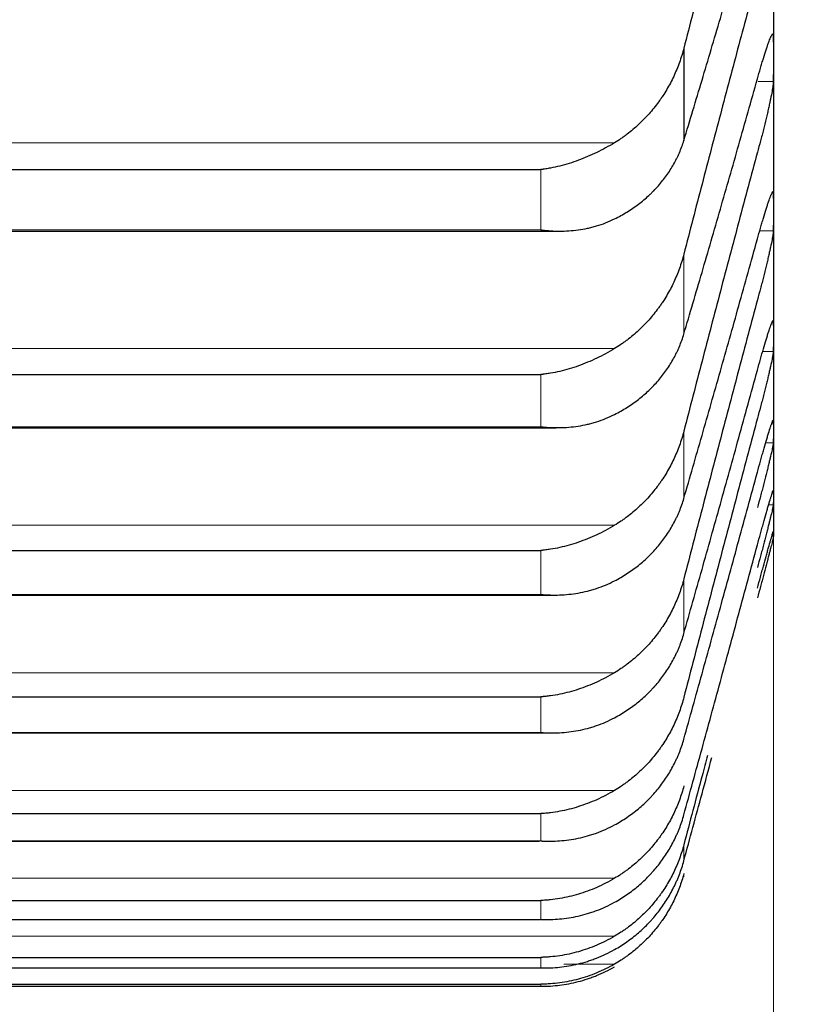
# Model space of a CAD drawing. Header units: inches. Extents: x 0 to 20790, y -12 to 14700.
# Tile 313 of 358: x 13671 to 13698, y 9163 to 9196. Entities that reach past the tile are written whole.
import ezdxf

# ---------------------------------------------------------------- set-up
doc = ezdxf.new("R2010")
doc.units = ezdxf.units.IN
doc.layers.add('1', color=7, linetype='Continuous', true_color=0xffffff)
doc.layers.add('254', color=7, linetype='Continuous', true_color=0xffffff)
doc.styles.add('latin_extended', font='simplex.shx')
doc.dimstyles.get("Standard").update_dxf_attribs({"dimtxt": 0.18, "dimasz": 0.18, "dimexe": 0.18, "dimexo": 0.0625, "dimgap": 0.09, "dimtad": 0, "dimtih": 1, "dimtoh": 1, "dimdec": 4, "dimzin": 0, "dimdsep": 46, "dimtxsty": 'Standard', "dimcen": 0.09, "dimadec": 0, "dimazin": 0, "dimtfac": 1, "dimtdec": 4, "dimtofl": 0, "dimtmove": 0, "dimatfit": 3, "dimfxl": 1, "dimtolj": 1, "dimtzin": 0, "dimarcsym": 0})

# ---------------------------------------------------------------- blocks, each defined once
blk = doc.blocks.new('_U5')
at = {"layer": '254', "color": 3, "linetype": 'Continuous', "lineweight": 13, "transparency": 16777216}
for p, q in [((13696.744, 9764.754), (13696.744, 7981.754)), ((13946.744, 9514.754), (13946.744, 7981.754)), ((13696.744, 8016.754), (12708.282, 8016.754)), ((13574.244, 8016.754), (13451.744, 8016.754)), ((13946.744, 8016.754), (13696.744, 8016.754)), ((14069.244, 8016.754), (14191.744, 8016.754))]:
    blk.add_line(p, q, dxfattribs=at)
at = {"layer": '254', "color": 3, "transparency": 16777216}
for points in [[(13574.244, 7996.337), (13574.244, 8037.17), (13696.744, 8016.754)], [(14069.244, 8037.17), (14069.244, 7996.337), (13946.744, 8016.754)]]:
    blk.add_solid(points, dxfattribs=at)
at = {"layer": 'Defpoints', "color": 0, "transparency": 16777216}
for p in [(13696.744, 9799.754), (13946.744, 9549.754), (13696.744, 8016.754)]:
    blk.add_point(p, dxfattribs=at)
at = {"layer": '254', "color": 2, "lineweight": 13, "transparency": 16777216, "insert": (12769.532, 8200.504), "char_height": 122.5, "attachment_point": 1, "style": 'latin_extended'}
blk.add_mtext('\\A1;250', dxfattribs=at)
blk = doc.blocks.new('_U6')
at = {"layer": '254', "color": 3, "linetype": 'Continuous', "lineweight": 13, "transparency": 16777216}
for p, q in [((13536.744, 9764.754), (13536.744, 8261.754)), ((13696.744, 9764.754), (13696.744, 8261.754)), ((13536.744, 8296.754), (12469.244, 8296.754)), ((13414.244, 8296.754), (13291.744, 8296.754)), ((13536.744, 8296.754), (13696.744, 8296.754)), ((13819.244, 8296.754), (13941.744, 8296.754))]:
    blk.add_line(p, q, dxfattribs=at)
at = {"layer": '254', "color": 3, "transparency": 16777216}
for points in [[(13414.244, 8276.337), (13414.244, 8317.17), (13536.744, 8296.754)], [(13819.244, 8317.17), (13819.244, 8276.337), (13696.744, 8296.754)]]:
    blk.add_solid(points, dxfattribs=at)
at = {"layer": 'Defpoints', "color": 0, "transparency": 16777216}
for p in [(13536.744, 9799.754), (13696.744, 9799.754), (13696.744, 8296.754)]:
    blk.add_point(p, dxfattribs=at)
at = {"layer": '254', "color": 2, "lineweight": 13, "transparency": 16777216, "insert": (12530.494, 8684.67), "char_height": 122.5, "attachment_point": 1, "style": 'latin_extended'}
blk.add_mtext('\\A1;\\C2;Flywheel\\P\\C2;90-240', dxfattribs=at)

msp = doc.modelspace()

# ---------------------------------------------------------------- linework, layer by layer
at = {"layer": '1', "color": 2, "linetype": 'Continuous', "lineweight": 25}
for p, q in [((13696.744, 9201.275), (13696.744, 9195.123)), ((13693.717, 9195.472), (13693.717, 9192.35)), ((13696.744, 9195.123), (13696.744, 9189.94)), ((13652.6, 9191.366), (13688.888, 9191.366)), ((13696.744, 9189.94), (13696.744, 9185.734)), ((13651.978, 9189.287), (13689.487, 9189.287)), ((13696.744, 9185.734), (13696.744, 9182.511)), ((13652.6, 9184.437), (13688.888, 9184.437)), ((13652.067, 9182.643), (13689.4, 9182.643)), ((13696.744, 9182.511), (13696.744, 9180.276)), ((13696.744, 9180.276), (13696.744, 9179.033)), ((13696.744, 9178.754), (13696.744, 9179.033)), ((13652.6, 9178.493), (13688.888, 9178.493)), ((13652.155, 9176.986), (13689.314, 9176.986)), ((13652.6, 9173.544), (13688.888, 9173.544)), ((13652.243, 9172.324), (13689.229, 9172.324)), ((13652.6, 9169.598), (13688.888, 9169.598)), ((13652.331, 9168.666), (13688.84, 9168.666)), ((13652.6, 9166.661), (13688.888, 9166.661)), ((13652.63, 9166.016), (13688.858, 9166.016)), ((13652.6, 9164.737), (13688.888, 9164.737)), ((13652.612, 9164.38), (13688.876, 9164.38)), ((13652.6, 9163.831), (13688.888, 9163.831)), ((13652.6, 9163.76), (13688.888, 9163.76))]:
    msp.add_line(p, q, dxfattribs=at)
at = {"layer": '1', "color": 110, "linetype": 'Continuous', "lineweight": 13}
for p, q in [((13696.23, 9194.339), (13696.741, 9194.339)), ((13650.112, 9192.275), (13691.375, 9192.275)), ((13688.888, 9191.366), (13688.888, 9189.328)), ((13652.6, 9189.328), (13688.888, 9189.328)), ((13696.282, 9189.291), (13696.741, 9189.291)), ((13693.717, 9188.509), (13693.717, 9185.808)), ((13650.112, 9185.317), (13691.375, 9185.317)), ((13696.383, 9185.22), (13696.741, 9185.22)), ((13688.888, 9184.437), (13688.888, 9182.673)), ((13652.6, 9182.673), (13688.888, 9182.673)), ((13693.717, 9182.525), (13693.717, 9180.25)), ((13696.485, 9182.133), (13696.741, 9182.133)), ((13696.584, 9180.035), (13696.741, 9180.035)), ((13650.112, 9179.342), (13691.375, 9179.342)), ((13688.888, 9178.493), (13688.888, 9177.007)), ((13693.717, 9177.53), (13693.717, 9175.683)), ((13652.6, 9177.007), (13688.888, 9177.007)), ((13650.112, 9174.361), (13691.375, 9174.361)), ((13688.888, 9173.544), (13688.888, 9172.338)), ((13652.6, 9172.338), (13688.888, 9172.338)), ((13650.112, 9170.382), (13691.375, 9170.382)), ((13688.888, 9169.598), (13688.888, 9168.674)), ((13652.6, 9168.674), (13688.888, 9168.674)), ((13693.717, 9168.547), (13693.717, 9168.001)), ((13650.112, 9167.411), (13691.375, 9167.411)), ((13693.717, 9167.569), (13693.717, 9167.46)), ((13688.888, 9166.661), (13688.888, 9166.02)), ((13652.6, 9166.02), (13688.888, 9166.02)), ((13650.112, 9165.452), (13691.375, 9165.452)), ((13688.888, 9164.737), (13688.888, 9164.381)), ((13652.6, 9164.381), (13688.888, 9164.381)), ((13689.656, 9164.509), (13691.375, 9164.509)), ((13688.888, 9163.831), (13688.888, 9163.76))]:
    msp.add_line(p, q, dxfattribs=at)
at = {"layer": '1', "color": 2, "linetype": 'Continuous', "lineweight": 25}
for points in [[(13696.206, 9204.837), (13695.995, 9204.067), (13695.575, 9202.522), (13694.95, 9200.189), (13694.331, 9197.84), (13693.921, 9196.263), (13693.717, 9195.472)], [(13693.717, 9192.35), (13693.921, 9193.021), (13694.331, 9194.38), (13694.95, 9196.47), (13695.575, 9198.612), (13695.995, 9200.075), (13696.206, 9200.815)], [(13696.206, 9197.913), (13695.995, 9197.137), (13695.575, 9195.581), (13694.95, 9193.235), (13694.331, 9190.879), (13693.921, 9189.3), (13693.717, 9188.509)], [(13696.741, 9195.907), (13696.743, 9195.646), (13696.744, 9195.385), (13696.744, 9195.123)], [(13696.744, 9195.123), (13696.744, 9194.862), (13696.743, 9194.601), (13696.741, 9194.339)], [(13693.717, 9185.808), (13693.921, 9186.495), (13694.331, 9187.885), (13694.95, 9190.018), (13695.575, 9192.198), (13695.995, 9193.683), (13696.206, 9194.433)], [(13696.206, 9191.953), (13695.995, 9191.172), (13695.575, 9189.607), (13694.95, 9187.253), (13694.331, 9184.893), (13693.921, 9183.315), (13693.717, 9182.525)], [(13696.741, 9190.59), (13696.743, 9190.373), (13696.744, 9190.157), (13696.744, 9189.94)], [(13696.744, 9189.94), (13696.744, 9189.724), (13696.743, 9189.507), (13696.741, 9189.291)], [(13693.717, 9180.25), (13693.921, 9180.952), (13694.331, 9182.371), (13694.95, 9184.542), (13695.575, 9186.756), (13695.995, 9188.261), (13696.206, 9189.021)], [(13696.206, 9186.966), (13695.995, 9186.181), (13695.575, 9184.61), (13694.95, 9182.252), (13694.331, 9179.892), (13693.921, 9178.317), (13693.717, 9177.53)], [(13696.741, 9186.248), (13696.743, 9186.076), (13696.744, 9185.905), (13696.744, 9185.734)], [(13696.744, 9185.734), (13696.744, 9185.563), (13696.743, 9185.391), (13696.741, 9185.22)], [(13693.717, 9175.683), (13693.921, 9176.399), (13694.331, 9177.845), (13694.95, 9180.052), (13695.575, 9182.297), (13695.995, 9183.819), (13696.206, 9184.586)], [(13696.206, 9182.961), (13695.995, 9182.173), (13695.575, 9180.598), (13694.95, 9178.239), (13694.331, 9175.883), (13693.921, 9174.315), (13693.717, 9173.531)], [(13696.741, 9182.888), (13696.743, 9182.762), (13696.744, 9182.636), (13696.744, 9182.511)], [(13696.744, 9182.511), (13696.744, 9182.385), (13696.743, 9182.259), (13696.741, 9182.133)], [(13693.717, 9172.116), (13693.921, 9172.845), (13694.331, 9174.315), (13694.95, 9176.553), (13695.575, 9178.826), (13695.995, 9180.363), (13696.206, 9181.137)], [(13696.741, 9180.516), (13696.743, 9180.436), (13696.744, 9180.356), (13696.744, 9180.276)], [(13696.744, 9180.276), (13696.744, 9180.196), (13696.743, 9180.116), (13696.741, 9180.035)], [(13696.741, 9179.136), (13696.743, 9179.102), (13696.744, 9179.068), (13696.744, 9179.033)], [(13696.744, 9179.033), (13696.744, 9178.999), (13696.743, 9178.965), (13696.741, 9178.93)], [(13693.717, 9169.554), (13693.921, 9170.295), (13694.331, 9171.786), (13694.95, 9174.053), (13695.575, 9176.349), (13695.995, 9177.899), (13696.206, 9178.679)]]:
    msp.add_open_spline(points, degree=3, dxfattribs=at)
for points, knots in [([(13696.206, 9194.433), (13696.241, 9194.558), (13696.275, 9194.679), (13696.325, 9194.853), (13696.342, 9194.909), (13696.366, 9194.993), (13696.375, 9195.02), (13696.391, 9195.074), (13696.399, 9195.101), (13696.439, 9195.232), (13696.47, 9195.329), (13696.513, 9195.461), (13696.527, 9195.503), (13696.547, 9195.563), (13696.554, 9195.582), (13696.567, 9195.619), (13696.574, 9195.637), (13696.605, 9195.724), (13696.627, 9195.782), (13696.652, 9195.84), (13696.657, 9195.851), (13696.666, 9195.871), (13696.671, 9195.881), (13696.683, 9195.907), (13696.691, 9195.921), (13696.712, 9195.954), (13696.723, 9195.963), (13696.732, 9195.958), (13696.733, 9195.956), (13696.736, 9195.951), (13696.737, 9195.947), (13696.74, 9195.934), (13696.741, 9195.922), (13696.741, 9195.907)], [0, 0, 0, 0, 0.125, 0.125, 0.1875, 0.1875, 0.21875, 0.21875, 0.25, 0.25, 0.375, 0.375, 0.4375, 0.4375, 0.46875, 0.46875, 0.5, 0.5, 0.625, 0.625, 0.65625, 0.65625, 0.6875, 0.6875, 0.75, 0.75, 0.875, 0.875, 0.90625, 0.90625, 0.9375, 0.9375, 1, 1, 1, 1]), ([(13693.717, 9195.472), (13693.675, 9195.306), (13693.625, 9195.144), (13693.51, 9194.827), (13693.381, 9194.516), (13693.224, 9194.217), (13693.094, 9193.999), (13693.049, 9193.926), (13692.979, 9193.819), (13692.955, 9193.784), (13692.907, 9193.714), (13692.882, 9193.679), (13692.757, 9193.508), (13692.546, 9193.245), (13692.311, 9193.004), (13692.064, 9192.775), (13691.934, 9192.666), (13691.764, 9192.537), (13691.73, 9192.512), (13691.661, 9192.462), (13691.556, 9192.389), (13691.448, 9192.319), (13691.375, 9192.275)], [0, 0, 0, 0, 0.125, 0.125, 0.25, 0.375, 0.375, 0.4375, 0.4375, 0.46875, 0.46875, 0.5, 0.5, 0.625, 0.75, 0.75, 0.875, 0.875, 0.90625, 0.90625, 0.9375, 1, 1, 1, 1]), ([(13696.741, 9194.339), (13696.741, 9194.324), (13696.739, 9194.287), (13696.731, 9194.214), (13696.722, 9194.154), (13696.714, 9194.104), (13696.711, 9194.086), (13696.705, 9194.05), (13696.702, 9194.031), (13696.684, 9193.935), (13696.668, 9193.848), (13696.643, 9193.728), (13696.638, 9193.703), (13696.63, 9193.665), (13696.627, 9193.653), (13696.621, 9193.627), (13696.607, 9193.562), (13696.581, 9193.441), (13696.555, 9193.328), (13696.528, 9193.212), (13696.514, 9193.152), (13696.47, 9192.969), (13696.439, 9192.845), (13696.392, 9192.655), (13696.376, 9192.592), (13696.351, 9192.496), (13696.342, 9192.463), (13696.326, 9192.399), (13696.317, 9192.367), (13696.275, 9192.206), (13696.241, 9192.079), (13696.206, 9191.953)], [0, 0, 0, 0, 0.0625, 0.125, 0.1875, 0.1875, 0.21875, 0.21875, 0.25, 0.25, 0.375, 0.375, 0.40625, 0.40625, 0.421875, 0.421875, 0.4375, 0.5, 0.5625, 0.5625, 0.625, 0.625, 0.75, 0.75, 0.8125, 0.8125, 0.84375, 0.84375, 0.875, 0.875, 1, 1, 1, 1]), ([(13691.375, 9189.7), (13691.521, 9189.772), (13691.661, 9189.849), (13691.93, 9190.015), (13692.188, 9190.191), (13692.424, 9190.389), (13692.565, 9190.519), (13692.592, 9190.545), (13692.647, 9190.599), (13692.674, 9190.626), (13692.755, 9190.708), (13692.806, 9190.764), (13692.956, 9190.933), (13693.049, 9191.05), (13693.22, 9191.291), (13693.299, 9191.415), (13693.407, 9191.607), (13693.442, 9191.671), (13693.491, 9191.77), (13693.506, 9191.803), (13693.537, 9191.87), (13693.552, 9191.904), (13693.625, 9192.072), (13693.675, 9192.21), (13693.717, 9192.35)], [0, 0, 0, 0, 0.125, 0.125, 0.25, 0.375, 0.375, 0.40625, 0.40625, 0.4375, 0.4375, 0.5, 0.5, 0.625, 0.625, 0.75, 0.75, 0.8125, 0.8125, 0.84375, 0.84375, 0.875, 0.875, 1, 1, 1, 1]), ([(13691.375, 9192.275), (13691.276, 9192.214), (13691.175, 9192.156), (13690.974, 9192.046), (13690.873, 9191.994), (13690.669, 9191.895), (13690.566, 9191.848), (13690.36, 9191.76), (13690.256, 9191.719), (13690.046, 9191.642), (13689.941, 9191.607), (13689.731, 9191.542), (13689.626, 9191.513), (13689.416, 9191.46), (13689.311, 9191.437), (13689.152, 9191.407), (13689.073, 9191.393), (13688.981, 9191.379), (13688.934, 9191.372), (13688.914, 9191.369), (13688.901, 9191.368), (13688.894, 9191.367), (13688.888, 9191.366)], [0, 0, 0, 0, 0.125, 0.125, 0.25, 0.25, 0.375, 0.375, 0.5, 0.5, 0.625, 0.625, 0.75, 0.75, 0.875, 0.875, 0.9375, 0.96875, 0.984375, 0.992188, 0.992188, 1, 1, 1, 1]), ([(13696.206, 9189.021), (13696.241, 9189.147), (13696.275, 9189.269), (13696.325, 9189.446), (13696.342, 9189.504), (13696.366, 9189.589), (13696.375, 9189.617), (13696.391, 9189.673), (13696.399, 9189.7), (13696.439, 9189.835), (13696.47, 9189.935), (13696.513, 9190.072), (13696.527, 9190.116), (13696.547, 9190.179), (13696.554, 9190.2), (13696.567, 9190.239), (13696.574, 9190.258), (13696.605, 9190.35), (13696.627, 9190.412), (13696.652, 9190.477), (13696.657, 9190.489), (13696.666, 9190.512), (13696.671, 9190.523), (13696.683, 9190.553), (13696.691, 9190.569), (13696.712, 9190.61), (13696.723, 9190.624), (13696.732, 9190.626), (13696.733, 9190.625), (13696.736, 9190.623), (13696.737, 9190.621), (13696.74, 9190.612), (13696.741, 9190.602), (13696.741, 9190.59)], [0, 0, 0, 0, 0.125, 0.125, 0.1875, 0.1875, 0.21875, 0.21875, 0.25, 0.25, 0.375, 0.375, 0.4375, 0.4375, 0.46875, 0.46875, 0.5, 0.5, 0.625, 0.625, 0.65625, 0.65625, 0.6875, 0.6875, 0.75, 0.75, 0.875, 0.875, 0.90625, 0.90625, 0.9375, 0.9375, 1, 1, 1, 1]), ([(13688.888, 9189.328), (13688.891, 9189.327), (13688.894, 9189.327), (13688.901, 9189.326), (13688.904, 9189.326), (13688.914, 9189.324), (13688.934, 9189.322), (13688.981, 9189.317), (13689.073, 9189.307), (13689.152, 9189.301), (13689.31, 9189.291), (13689.415, 9189.287), (13689.729, 9189.287), (13689.937, 9189.301), (13690.248, 9189.343), (13690.352, 9189.361), (13690.507, 9189.395), (13690.559, 9189.407), (13690.663, 9189.433), (13690.715, 9189.447), (13690.87, 9189.493), (13690.972, 9189.528), (13691.175, 9189.607), (13691.275, 9189.651), (13691.375, 9189.7)], [0, 0, 0, 0, 0.003906, 0.003906, 0.007812, 0.007812, 0.015625, 0.03125, 0.0625, 0.125, 0.125, 0.25, 0.25, 0.5, 0.5, 0.625, 0.625, 0.6875, 0.6875, 0.75, 0.75, 0.875, 0.875, 1, 1, 1, 1]), ([(13696.741, 9189.291), (13696.741, 9189.278), (13696.739, 9189.247), (13696.731, 9189.181), (13696.722, 9189.125), (13696.714, 9189.078), (13696.711, 9189.062), (13696.705, 9189.028), (13696.702, 9189.011), (13696.684, 9188.919), (13696.668, 9188.837), (13696.643, 9188.721), (13696.638, 9188.697), (13696.63, 9188.661), (13696.627, 9188.648), (13696.621, 9188.624), (13696.607, 9188.561), (13696.581, 9188.444), (13696.555, 9188.333), (13696.528, 9188.219), (13696.514, 9188.16), (13696.47, 9187.98), (13696.439, 9187.857), (13696.392, 9187.669), (13696.376, 9187.606), (13696.351, 9187.51), (13696.342, 9187.478), (13696.326, 9187.414), (13696.317, 9187.381), (13696.275, 9187.221), (13696.241, 9187.093), (13696.206, 9186.966)], [0, 0, 0, 0, 0.0625, 0.125, 0.1875, 0.1875, 0.21875, 0.21875, 0.25, 0.25, 0.375, 0.375, 0.40625, 0.40625, 0.421875, 0.421875, 0.4375, 0.5, 0.5625, 0.5625, 0.625, 0.625, 0.75, 0.75, 0.8125, 0.8125, 0.84375, 0.84375, 0.875, 0.875, 1, 1, 1, 1]), ([(13693.717, 9188.509), (13693.675, 9188.344), (13693.625, 9188.182), (13693.51, 9187.864), (13693.381, 9187.553), (13693.224, 9187.255), (13693.094, 9187.037), (13693.049, 9186.965), (13692.979, 9186.858), (13692.955, 9186.823), (13692.907, 9186.753), (13692.882, 9186.718), (13692.757, 9186.547), (13692.546, 9186.285), (13692.311, 9186.044), (13692.064, 9185.815), (13691.934, 9185.707), (13691.764, 9185.578), (13691.73, 9185.553), (13691.661, 9185.503), (13691.556, 9185.43), (13691.448, 9185.361), (13691.375, 9185.317)], [0, 0, 0, 0, 0.125, 0.125, 0.25, 0.375, 0.375, 0.4375, 0.4375, 0.46875, 0.46875, 0.5, 0.5, 0.625, 0.75, 0.75, 0.875, 0.875, 0.90625, 0.90625, 0.9375, 1, 1, 1, 1]), ([(13696.206, 9184.586), (13696.241, 9184.714), (13696.275, 9184.837), (13696.325, 9185.017), (13696.342, 9185.076), (13696.366, 9185.163), (13696.375, 9185.191), (13696.391, 9185.248), (13696.399, 9185.276), (13696.439, 9185.414), (13696.47, 9185.517), (13696.513, 9185.66), (13696.527, 9185.706), (13696.547, 9185.772), (13696.554, 9185.793), (13696.567, 9185.835), (13696.574, 9185.855), (13696.605, 9185.952), (13696.627, 9186.019), (13696.652, 9186.089), (13696.657, 9186.103), (13696.666, 9186.128), (13696.671, 9186.14), (13696.683, 9186.174), (13696.691, 9186.193), (13696.712, 9186.241), (13696.723, 9186.261), (13696.732, 9186.269), (13696.733, 9186.27), (13696.736, 9186.27), (13696.737, 9186.269), (13696.74, 9186.264), (13696.741, 9186.258), (13696.741, 9186.248)], [0, 0, 0, 0, 0.125, 0.125, 0.1875, 0.1875, 0.21875, 0.21875, 0.25, 0.25, 0.375, 0.375, 0.4375, 0.4375, 0.46875, 0.46875, 0.5, 0.5, 0.625, 0.625, 0.65625, 0.65625, 0.6875, 0.6875, 0.75, 0.75, 0.875, 0.875, 0.90625, 0.90625, 0.9375, 0.9375, 1, 1, 1, 1]), ([(13691.375, 9183.089), (13691.521, 9183.163), (13691.661, 9183.242), (13691.93, 9183.413), (13692.188, 9183.594), (13692.424, 9183.797), (13692.565, 9183.93), (13692.592, 9183.957), (13692.647, 9184.012), (13692.674, 9184.04), (13692.755, 9184.124), (13692.806, 9184.181), (13692.956, 9184.356), (13693.049, 9184.476), (13693.22, 9184.723), (13693.299, 9184.85), (13693.407, 9185.046), (13693.442, 9185.113), (13693.491, 9185.214), (13693.506, 9185.248), (13693.537, 9185.316), (13693.552, 9185.351), (13693.625, 9185.524), (13693.675, 9185.665), (13693.717, 9185.808)], [0, 0, 0, 0, 0.125, 0.125, 0.25, 0.375, 0.375, 0.40625, 0.40625, 0.4375, 0.4375, 0.5, 0.5, 0.625, 0.625, 0.75, 0.75, 0.8125, 0.8125, 0.84375, 0.84375, 0.875, 0.875, 1, 1, 1, 1]), ([(13691.375, 9185.317), (13691.276, 9185.256), (13691.175, 9185.199), (13690.974, 9185.09), (13690.873, 9185.038), (13690.669, 9184.941), (13690.566, 9184.895), (13690.36, 9184.809), (13690.256, 9184.769), (13690.046, 9184.695), (13689.941, 9184.661), (13689.731, 9184.599), (13689.626, 9184.571), (13689.416, 9184.522), (13689.311, 9184.501), (13689.152, 9184.473), (13689.073, 9184.461), (13688.981, 9184.448), (13688.934, 9184.442), (13688.914, 9184.44), (13688.901, 9184.438), (13688.894, 9184.437), (13688.888, 9184.437)], [0, 0, 0, 0, 0.125, 0.125, 0.25, 0.25, 0.375, 0.375, 0.5, 0.5, 0.625, 0.625, 0.75, 0.75, 0.875, 0.875, 0.9375, 0.96875, 0.984375, 0.992188, 0.992188, 1, 1, 1, 1]), ([(13696.741, 9185.22), (13696.741, 9185.21), (13696.739, 9185.184), (13696.731, 9185.125), (13696.722, 9185.074), (13696.714, 9185.031), (13696.711, 9185.016), (13696.705, 9184.984), (13696.702, 9184.968), (13696.684, 9184.882), (13696.668, 9184.804), (13696.643, 9184.693), (13696.638, 9184.67), (13696.63, 9184.635), (13696.627, 9184.623), (13696.621, 9184.599), (13696.607, 9184.539), (13696.581, 9184.425), (13696.555, 9184.317), (13696.528, 9184.205), (13696.514, 9184.148), (13696.47, 9183.971), (13696.439, 9183.85), (13696.392, 9183.664), (13696.376, 9183.601), (13696.351, 9183.505), (13696.342, 9183.473), (13696.326, 9183.409), (13696.317, 9183.377), (13696.275, 9183.216), (13696.241, 9183.088), (13696.206, 9182.961)], [0, 0, 0, 0, 0.0625, 0.125, 0.1875, 0.1875, 0.21875, 0.21875, 0.25, 0.25, 0.375, 0.375, 0.40625, 0.40625, 0.421875, 0.421875, 0.4375, 0.5, 0.5625, 0.5625, 0.625, 0.625, 0.75, 0.75, 0.8125, 0.8125, 0.84375, 0.84375, 0.875, 0.875, 1, 1, 1, 1]), ([(13688.888, 9182.673), (13688.891, 9182.673), (13688.894, 9182.672), (13688.901, 9182.672), (13688.904, 9182.671), (13688.914, 9182.67), (13688.934, 9182.668), (13688.981, 9182.664), (13689.073, 9182.656), (13689.152, 9182.651), (13689.31, 9182.644), (13689.415, 9182.642), (13689.729, 9182.648), (13689.937, 9182.665), (13690.248, 9182.714), (13690.352, 9182.733), (13690.507, 9182.769), (13690.559, 9182.782), (13690.663, 9182.81), (13690.715, 9182.825), (13690.87, 9182.874), (13690.972, 9182.911), (13691.175, 9182.993), (13691.275, 9183.038), (13691.375, 9183.089)], [0, 0, 0, 0, 0.003906, 0.003906, 0.007813, 0.007813, 0.015625, 0.03125, 0.0625, 0.125, 0.125, 0.25, 0.25, 0.5, 0.5, 0.625, 0.625, 0.6875, 0.6875, 0.75, 0.75, 0.875, 0.875, 1, 1, 1, 1]), ([(13696.206, 9181.137), (13696.241, 9181.265), (13696.275, 9181.39), (13696.325, 9181.572), (13696.342, 9181.632), (13696.366, 9181.72), (13696.375, 9181.75), (13696.391, 9181.808), (13696.399, 9181.837), (13696.439, 9181.978), (13696.47, 9182.084), (13696.513, 9182.232), (13696.527, 9182.279), (13696.547, 9182.348), (13696.554, 9182.37), (13696.567, 9182.414), (13696.574, 9182.435), (13696.605, 9182.537), (13696.627, 9182.609), (13696.652, 9182.685), (13696.657, 9182.699), (13696.666, 9182.727), (13696.671, 9182.741), (13696.683, 9182.778), (13696.691, 9182.8), (13696.712, 9182.855), (13696.723, 9182.88), (13696.732, 9182.895), (13696.733, 9182.897), (13696.736, 9182.9), (13696.737, 9182.9), (13696.74, 9182.899), (13696.741, 9182.895), (13696.741, 9182.888)], [0, 0, 0, 0, 0.125, 0.125, 0.1875, 0.1875, 0.21875, 0.21875, 0.25, 0.25, 0.375, 0.375, 0.4375, 0.4375, 0.46875, 0.46875, 0.5, 0.5, 0.625, 0.625, 0.65625, 0.65625, 0.6875, 0.6875, 0.75, 0.75, 0.875, 0.875, 0.90625, 0.90625, 0.9375, 0.9375, 1, 1, 1, 1]), ([(13693.717, 9182.525), (13693.675, 9182.36), (13693.625, 9182.199), (13693.51, 9181.882), (13693.381, 9181.572), (13693.224, 9181.274), (13693.094, 9181.056), (13693.049, 9180.984), (13692.979, 9180.878), (13692.955, 9180.843), (13692.907, 9180.773), (13692.882, 9180.739), (13692.757, 9180.568), (13692.546, 9180.306), (13692.311, 9180.067), (13692.064, 9179.839), (13691.934, 9179.731), (13691.764, 9179.603), (13691.73, 9179.578), (13691.661, 9179.528), (13691.556, 9179.455), (13691.448, 9179.386), (13691.375, 9179.342)], [0, 0, 0, 0, 0.125, 0.125, 0.25, 0.375, 0.375, 0.4375, 0.4375, 0.46875, 0.46875, 0.5, 0.5, 0.625, 0.75, 0.75, 0.875, 0.875, 0.90625, 0.90625, 0.9375, 1, 1, 1, 1]), ([(13696.741, 9182.133), (13696.741, 9182.126), (13696.739, 9182.105), (13696.731, 9182.054), (13696.722, 9182.008), (13696.714, 9181.968), (13696.711, 9181.955), (13696.705, 9181.925), (13696.702, 9181.91), (13696.684, 9181.83), (13696.668, 9181.756), (13696.643, 9181.65), (13696.638, 9181.628), (13696.63, 9181.594), (13696.627, 9181.583), (13696.621, 9181.56), (13696.607, 9181.501), (13696.581, 9181.391), (13696.555, 9181.286), (13696.528, 9181.178), (13696.514, 9181.122), (13696.47, 9180.948), (13696.439, 9180.829), (13696.392, 9180.644), (13696.376, 9180.582), (13696.351, 9180.487), (13696.342, 9180.455), (13696.326, 9180.392), (13696.317, 9180.36), (13696.275, 9180.2), (13696.241, 9180.071), (13696.206, 9179.943)], [0, 0, 0, 0, 0.0625, 0.125, 0.1875, 0.1875, 0.21875, 0.21875, 0.25, 0.25, 0.375, 0.375, 0.40625, 0.40625, 0.421875, 0.421875, 0.4375, 0.5, 0.5625, 0.5625, 0.625, 0.625, 0.75, 0.75, 0.8125, 0.8125, 0.84375, 0.84375, 0.875, 0.875, 1, 1, 1, 1]), ([(13696.206, 9178.679), (13696.241, 9178.807), (13696.275, 9178.933), (13696.325, 9179.117), (13696.342, 9179.178), (13696.366, 9179.268), (13696.375, 9179.298), (13696.391, 9179.357), (13696.399, 9179.386), (13696.439, 9179.53), (13696.47, 9179.639), (13696.513, 9179.792), (13696.527, 9179.841), (13696.547, 9179.913), (13696.554, 9179.936), (13696.567, 9179.982), (13696.574, 9180.004), (13696.605, 9180.111), (13696.627, 9180.186), (13696.652, 9180.268), (13696.657, 9180.284), (13696.666, 9180.314), (13696.671, 9180.329), (13696.683, 9180.37), (13696.691, 9180.394), (13696.712, 9180.457), (13696.723, 9180.487), (13696.732, 9180.509), (13696.733, 9180.512), (13696.736, 9180.518), (13696.737, 9180.519), (13696.74, 9180.522), (13696.741, 9180.521), (13696.741, 9180.516)], [0, 0, 0, 0, 0.125, 0.125, 0.1875, 0.1875, 0.21875, 0.21875, 0.25, 0.25, 0.375, 0.375, 0.4375, 0.4375, 0.46875, 0.46875, 0.5, 0.5, 0.625, 0.625, 0.65625, 0.65625, 0.6875, 0.6875, 0.75, 0.75, 0.875, 0.875, 0.90625, 0.90625, 0.9375, 0.9375, 1, 1, 1, 1]), ([(13691.375, 9177.465), (13691.521, 9177.541), (13691.661, 9177.623), (13691.93, 9177.797), (13692.188, 9177.983), (13692.424, 9178.191), (13692.565, 9178.328), (13692.592, 9178.356), (13692.647, 9178.412), (13692.674, 9178.44), (13692.755, 9178.527), (13692.806, 9178.585), (13692.956, 9178.764), (13693.049, 9178.886), (13693.22, 9179.139), (13693.299, 9179.27), (13693.407, 9179.471), (13693.442, 9179.539), (13693.491, 9179.642), (13693.506, 9179.677), (13693.537, 9179.747), (13693.552, 9179.782), (13693.625, 9179.959), (13693.675, 9180.103), (13693.717, 9180.25)], [0, 0, 0, 0, 0.125, 0.125, 0.25, 0.375, 0.375, 0.40625, 0.40625, 0.4375, 0.4375, 0.5, 0.5, 0.625, 0.625, 0.75, 0.75, 0.8125, 0.8125, 0.84375, 0.84375, 0.875, 0.875, 1, 1, 1, 1]), ([(13696.741, 9180.035), (13696.741, 9180.031), (13696.739, 9180.015), (13696.731, 9179.972), (13696.722, 9179.931), (13696.714, 9179.895), (13696.711, 9179.882), (13696.705, 9179.855), (13696.702, 9179.841), (13696.684, 9179.767), (13696.668, 9179.697), (13696.643, 9179.596), (13696.638, 9179.575), (13696.63, 9179.543), (13696.627, 9179.532), (13696.621, 9179.51), (13696.607, 9179.454), (13696.581, 9179.348), (13696.555, 9179.246), (13696.528, 9179.141), (13696.514, 9179.086), (13696.47, 9178.916), (13696.439, 9178.799), (13696.392, 9178.617), (13696.376, 9178.555), (13696.351, 9178.461), (13696.342, 9178.429), (13696.326, 9178.366), (13696.317, 9178.334), (13696.275, 9178.175), (13696.241, 9178.047), (13696.206, 9177.918)], [0, 0, 0, 0, 0.0625, 0.125, 0.1875, 0.1875, 0.21875, 0.21875, 0.25, 0.25, 0.375, 0.375, 0.40625, 0.40625, 0.421875, 0.421875, 0.4375, 0.5, 0.5625, 0.5625, 0.625, 0.625, 0.75, 0.75, 0.8125, 0.8125, 0.84375, 0.84375, 0.875, 0.875, 1, 1, 1, 1]), ([(13691.375, 9179.342), (13691.276, 9179.282), (13691.175, 9179.225), (13690.974, 9179.117), (13690.873, 9179.067), (13690.669, 9178.971), (13690.566, 9178.926), (13690.36, 9178.843), (13690.256, 9178.804), (13690.046, 9178.732), (13689.941, 9178.7), (13689.731, 9178.641), (13689.626, 9178.615), (13689.416, 9178.569), (13689.311, 9178.55), (13689.152, 9178.525), (13689.073, 9178.513), (13688.981, 9178.502), (13688.934, 9178.497), (13688.914, 9178.495), (13688.901, 9178.494), (13688.894, 9178.493), (13688.888, 9178.493)], [0, 0, 0, 0, 0.125, 0.125, 0.25, 0.25, 0.375, 0.375, 0.5, 0.5, 0.625, 0.625, 0.75, 0.75, 0.875, 0.875, 0.9375, 0.96875, 0.984375, 0.992188, 0.992188, 1, 1, 1, 1]), ([(13696.206, 9177.215), (13696.241, 9177.344), (13696.275, 9177.47), (13696.325, 9177.656), (13696.342, 9177.718), (13696.366, 9177.809), (13696.375, 9177.839), (13696.391, 9177.899), (13696.399, 9177.929), (13696.439, 9178.076), (13696.47, 9178.188), (13696.513, 9178.345), (13696.527, 9178.396), (13696.547, 9178.47), (13696.554, 9178.494), (13696.567, 9178.542), (13696.574, 9178.565), (13696.605, 9178.677), (13696.627, 9178.756), (13696.652, 9178.844), (13696.657, 9178.861), (13696.666, 9178.893), (13696.671, 9178.909), (13696.683, 9178.954), (13696.691, 9178.98), (13696.712, 9179.051), (13696.723, 9179.086), (13696.732, 9179.114), (13696.733, 9179.119), (13696.736, 9179.127), (13696.737, 9179.13), (13696.74, 9179.137), (13696.741, 9179.138), (13696.741, 9179.136)], [0, 0, 0, 0, 0.125, 0.125, 0.1875, 0.1875, 0.21875, 0.21875, 0.25, 0.25, 0.375, 0.375, 0.4375, 0.4375, 0.46875, 0.46875, 0.5, 0.5, 0.625, 0.625, 0.65625, 0.65625, 0.6875, 0.6875, 0.75, 0.75, 0.875, 0.875, 0.90625, 0.90625, 0.9375, 0.9375, 1, 1, 1, 1]), ([(13696.741, 9178.93), (13696.741, 9178.928), (13696.739, 9178.918), (13696.731, 9178.882), (13696.722, 9178.846), (13696.714, 9178.814), (13696.711, 9178.803), (13696.705, 9178.778), (13696.702, 9178.765), (13696.684, 9178.697), (13696.668, 9178.632), (13696.643, 9178.536), (13696.638, 9178.516), (13696.63, 9178.485), (13696.627, 9178.475), (13696.621, 9178.454), (13696.607, 9178.401), (13696.581, 9178.299), (13696.555, 9178.2), (13696.528, 9178.097), (13696.514, 9178.044), (13696.47, 9177.878), (13696.439, 9177.763), (13696.392, 9177.583), (13696.376, 9177.523), (13696.351, 9177.43), (13696.342, 9177.398), (13696.326, 9177.335), (13696.317, 9177.304), (13696.275, 9177.145), (13696.241, 9177.017), (13696.206, 9176.889)], [0, 0, 0, 0, 0.0625, 0.125, 0.1875, 0.1875, 0.21875, 0.21875, 0.25, 0.25, 0.375, 0.375, 0.40625, 0.40625, 0.421875, 0.421875, 0.4375, 0.5, 0.5625, 0.5625, 0.625, 0.625, 0.75, 0.75, 0.8125, 0.8125, 0.84375, 0.84375, 0.875, 0.875, 1, 1, 1, 1]), ([(13688.888, 9177.007), (13688.891, 9177.007), (13688.894, 9177.006), (13688.901, 9177.006), (13688.904, 9177.005), (13688.914, 9177.005), (13688.934, 9177.003), (13688.981, 9176.999), (13689.073, 9176.993), (13689.152, 9176.989), (13689.31, 9176.985), (13689.415, 9176.985), (13689.729, 9176.997), (13689.937, 9177.018), (13690.248, 9177.072), (13690.352, 9177.093), (13690.507, 9177.132), (13690.559, 9177.146), (13690.663, 9177.176), (13690.715, 9177.192), (13690.87, 9177.243), (13690.972, 9177.281), (13691.175, 9177.366), (13691.275, 9177.413), (13691.375, 9177.465)], [0, 0, 0, 0, 0.003906, 0.003906, 0.007813, 0.007813, 0.015625, 0.03125, 0.0625, 0.125, 0.125, 0.25, 0.25, 0.5, 0.5, 0.625, 0.625, 0.6875, 0.6875, 0.75, 0.75, 0.875, 0.875, 1, 1, 1, 1]), ([(13693.717, 9177.53), (13693.675, 9177.366), (13693.625, 9177.204), (13693.51, 9176.889), (13693.381, 9176.58), (13693.224, 9176.284), (13693.094, 9176.067), (13693.049, 9175.995), (13692.979, 9175.889), (13692.955, 9175.854), (13692.907, 9175.785), (13692.882, 9175.75), (13692.757, 9175.581), (13692.546, 9175.32), (13692.311, 9175.082), (13692.064, 9174.855), (13691.934, 9174.748), (13691.764, 9174.621), (13691.73, 9174.595), (13691.661, 9174.546), (13691.556, 9174.474), (13691.448, 9174.405), (13691.375, 9174.361)], [0, 0, 0, 0, 0.125, 0.125, 0.25, 0.375, 0.375, 0.4375, 0.4375, 0.46875, 0.46875, 0.5, 0.5, 0.625, 0.75, 0.75, 0.875, 0.875, 0.90625, 0.90625, 0.9375, 1, 1, 1, 1]), ([(13691.375, 9172.838), (13691.521, 9172.916), (13691.661, 9172.999), (13691.93, 9173.178), (13692.188, 9173.368), (13692.424, 9173.581), (13692.565, 9173.721), (13692.592, 9173.749), (13692.647, 9173.806), (13692.674, 9173.836), (13692.755, 9173.924), (13692.806, 9173.984), (13692.956, 9174.166), (13693.049, 9174.291), (13693.22, 9174.55), (13693.299, 9174.683), (13693.407, 9174.888), (13693.442, 9174.958), (13693.491, 9175.063), (13693.506, 9175.099), (13693.537, 9175.17), (13693.552, 9175.206), (13693.625, 9175.387), (13693.675, 9175.534), (13693.717, 9175.683)], [0, 0, 0, 0, 0.125, 0.125, 0.25, 0.375, 0.375, 0.40625, 0.40625, 0.4375, 0.4375, 0.5, 0.5, 0.625, 0.625, 0.75, 0.75, 0.8125, 0.8125, 0.84375, 0.84375, 0.875, 0.875, 1, 1, 1, 1]), ([(13691.375, 9174.361), (13691.276, 9174.302), (13691.175, 9174.245), (13690.974, 9174.139), (13690.873, 9174.089), (13690.669, 9173.996), (13690.566, 9173.952), (13690.36, 9173.871), (13690.256, 9173.833), (13690.046, 9173.765), (13689.941, 9173.734), (13689.731, 9173.678), (13689.626, 9173.654), (13689.416, 9173.611), (13689.311, 9173.593), (13689.152, 9173.571), (13689.073, 9173.561), (13688.981, 9173.552), (13688.934, 9173.548), (13688.914, 9173.546), (13688.901, 9173.545), (13688.894, 9173.544), (13688.888, 9173.544)], [0, 0, 0, 0, 0.125, 0.125, 0.25, 0.25, 0.375, 0.375, 0.5, 0.5, 0.625, 0.625, 0.75, 0.75, 0.875, 0.875, 0.9375, 0.96875, 0.984375, 0.992188, 0.992188, 1, 1, 1, 1]), ([(13693.717, 9173.531), (13693.675, 9173.367), (13693.625, 9173.207), (13693.51, 9172.893), (13693.381, 9172.586), (13693.224, 9172.291), (13693.094, 9172.076), (13693.049, 9172.005), (13692.979, 9171.899), (13692.955, 9171.864), (13692.907, 9171.796), (13692.882, 9171.761), (13692.757, 9171.593), (13692.546, 9171.334), (13692.311, 9171.098), (13692.064, 9170.873), (13691.934, 9170.766), (13691.764, 9170.639), (13691.73, 9170.614), (13691.661, 9170.566), (13691.556, 9170.494), (13691.448, 9170.426), (13691.375, 9170.382)], [0, 0, 0, 0, 0.125, 0.125, 0.25, 0.375, 0.375, 0.4375, 0.4375, 0.46875, 0.46875, 0.5, 0.5, 0.625, 0.75, 0.75, 0.875, 0.875, 0.90625, 0.90625, 0.9375, 1, 1, 1, 1]), ([(13688.888, 9172.338), (13688.891, 9172.338), (13688.894, 9172.337), (13688.901, 9172.337), (13688.904, 9172.337), (13688.914, 9172.336), (13688.934, 9172.335), (13688.981, 9172.332), (13689.073, 9172.327), (13689.152, 9172.325), (13689.31, 9172.324), (13689.415, 9172.326), (13689.729, 9172.343), (13689.937, 9172.368), (13690.248, 9172.427), (13690.352, 9172.451), (13690.507, 9172.492), (13690.559, 9172.507), (13690.663, 9172.538), (13690.715, 9172.555), (13690.87, 9172.609), (13690.972, 9172.648), (13691.175, 9172.736), (13691.275, 9172.785), (13691.375, 9172.838)], [0, 0, 0, 0, 0.003906, 0.003906, 0.007813, 0.007813, 0.015625, 0.03125, 0.0625, 0.125, 0.125, 0.25, 0.25, 0.5, 0.5, 0.625, 0.625, 0.6875, 0.6875, 0.75, 0.75, 0.875, 0.875, 1, 1, 1, 1]), ([(13691.375, 9169.215), (13691.521, 9169.294), (13691.661, 9169.38), (13691.93, 9169.562), (13692.188, 9169.756), (13692.424, 9169.973), (13692.565, 9170.116), (13692.592, 9170.145), (13692.647, 9170.204), (13692.674, 9170.233), (13692.755, 9170.323), (13692.806, 9170.384), (13692.956, 9170.57), (13693.049, 9170.698), (13693.22, 9170.962), (13693.299, 9171.097), (13693.407, 9171.306), (13693.442, 9171.377), (13693.491, 9171.485), (13693.506, 9171.521), (13693.537, 9171.594), (13693.552, 9171.63), (13693.625, 9171.814), (13693.675, 9171.964), (13693.717, 9172.116)], [0, 0, 0, 0, 0.125, 0.125, 0.25, 0.375, 0.375, 0.40625, 0.40625, 0.4375, 0.4375, 0.5, 0.5, 0.625, 0.625, 0.75, 0.75, 0.8125, 0.8125, 0.84375, 0.84375, 0.875, 0.875, 1, 1, 1, 1]), ([(13694.516, 9171.567), (13694.455, 9171.335), (13694.187, 9170.325), (13693.921, 9169.319), (13693.717, 9168.547)], [0, 0, 0, 0, 0.229992, 1, 1, 1, 1]), ([(13693.717, 9168.001), (13693.921, 9168.753), (13694.236, 9169.915), (13694.553, 9171.086), (13694.665, 9171.498)], [0, 0, 0, 0, 0.650169, 1, 1, 1, 1]), ([(13691.375, 9170.382), (13691.276, 9170.323), (13691.175, 9170.267), (13690.974, 9170.162), (13690.873, 9170.113), (13690.669, 9170.022), (13690.566, 9169.98), (13690.36, 9169.901), (13690.256, 9169.865), (13690.046, 9169.799), (13689.941, 9169.77), (13689.731, 9169.718), (13689.626, 9169.695), (13689.416, 9169.656), (13689.311, 9169.64), (13689.152, 9169.62), (13689.073, 9169.612), (13688.981, 9169.604), (13688.934, 9169.601), (13688.914, 9169.599), (13688.901, 9169.598), (13688.894, 9169.598), (13688.888, 9169.598)], [0, 0, 0, 0, 0.125, 0.125, 0.25, 0.25, 0.375, 0.375, 0.5, 0.5, 0.625, 0.625, 0.75, 0.75, 0.875, 0.875, 0.9375, 0.96875, 0.984375, 0.992187, 0.992187, 1, 1, 1, 1]), ([(13693.717, 9170.535), (13693.675, 9170.372), (13693.625, 9170.213), (13693.51, 9169.901), (13693.381, 9169.596), (13693.224, 9169.304), (13693.094, 9169.09), (13693.049, 9169.019), (13692.979, 9168.915), (13692.955, 9168.88), (13692.907, 9168.812), (13692.882, 9168.778), (13692.757, 9168.611), (13692.546, 9168.354), (13692.311, 9168.12), (13692.064, 9167.897), (13691.934, 9167.791), (13691.764, 9167.666), (13691.73, 9167.641), (13691.661, 9167.592), (13691.556, 9167.521), (13691.448, 9167.454), (13691.375, 9167.411)], [0, 0, 0, 0, 0.125, 0.125, 0.25, 0.375, 0.375, 0.4375, 0.4375, 0.46875, 0.46875, 0.5, 0.5, 0.625, 0.75, 0.75, 0.875, 0.875, 0.90625, 0.90625, 0.9375, 1, 1, 1, 1]), ([(13691.375, 9166.601), (13691.521, 9166.682), (13691.661, 9166.769), (13691.93, 9166.955), (13692.188, 9167.153), (13692.424, 9167.374), (13692.565, 9167.52), (13692.592, 9167.549), (13692.647, 9167.609), (13692.674, 9167.639), (13692.755, 9167.731), (13692.806, 9167.793), (13692.956, 9167.982), (13693.049, 9168.112), (13693.22, 9168.38), (13693.299, 9168.518), (13693.407, 9168.731), (13693.442, 9168.803), (13693.491, 9168.912), (13693.506, 9168.949), (13693.537, 9169.023), (13693.552, 9169.06), (13693.625, 9169.247), (13693.675, 9169.399), (13693.717, 9169.554)], [0, 0, 0, 0, 0.125, 0.125, 0.25, 0.375, 0.375, 0.40625, 0.40625, 0.4375, 0.4375, 0.5, 0.5, 0.625, 0.625, 0.75, 0.75, 0.8125, 0.8125, 0.84375, 0.84375, 0.875, 0.875, 1, 1, 1, 1]), ([(13688.888, 9168.674), (13688.891, 9168.673), (13688.894, 9168.673), (13688.901, 9168.673), (13688.904, 9168.673), (13688.914, 9168.672), (13688.934, 9168.671), (13688.981, 9168.669), (13689.073, 9168.666), (13689.152, 9168.666), (13689.31, 9168.667), (13689.415, 9168.671), (13689.729, 9168.694), (13689.937, 9168.722), (13690.248, 9168.787), (13690.352, 9168.812), (13690.507, 9168.856), (13690.559, 9168.872), (13690.663, 9168.905), (13690.715, 9168.923), (13690.87, 9168.979), (13690.972, 9169.02), (13691.175, 9169.111), (13691.275, 9169.161), (13691.375, 9169.215)], [0, 0, 0, 0, 0.003906, 0.003906, 0.007813, 0.007813, 0.015625, 0.03125, 0.0625, 0.125, 0.125, 0.25, 0.25, 0.5, 0.5, 0.625, 0.625, 0.6875, 0.6875, 0.75, 0.75, 0.875, 0.875, 1, 1, 1, 1]), ([(13693.717, 9168.547), (13693.675, 9168.385), (13693.625, 9168.228), (13693.51, 9167.918), (13693.381, 9167.616), (13693.224, 9167.326), (13693.094, 9167.114), (13693.049, 9167.044), (13692.979, 9166.941), (13692.955, 9166.907), (13692.907, 9166.839), (13692.882, 9166.805), (13692.757, 9166.64), (13692.546, 9166.386), (13692.311, 9166.154), (13692.064, 9165.933), (13691.934, 9165.828), (13691.764, 9165.704), (13691.73, 9165.68), (13691.661, 9165.632), (13691.556, 9165.561), (13691.448, 9165.495), (13691.375, 9165.452)], [0, 0, 0, 0, 0.125, 0.125, 0.25, 0.375, 0.375, 0.4375, 0.4375, 0.46875, 0.46875, 0.5, 0.5, 0.625, 0.75, 0.75, 0.875, 0.875, 0.90625, 0.90625, 0.9375, 1, 1, 1, 1]), ([(13691.375, 9165.002), (13691.521, 9165.084), (13691.661, 9165.173), (13691.93, 9165.362), (13692.188, 9165.563), (13692.424, 9165.788), (13692.565, 9165.936), (13692.592, 9165.966), (13692.647, 9166.026), (13692.674, 9166.057), (13692.755, 9166.15), (13692.806, 9166.213), (13692.956, 9166.406), (13693.049, 9166.538), (13693.22, 9166.81), (13693.299, 9166.95), (13693.407, 9167.166), (13693.442, 9167.239), (13693.491, 9167.35), (13693.506, 9167.387), (13693.537, 9167.462), (13693.552, 9167.5), (13693.625, 9167.69), (13693.675, 9167.844), (13693.717, 9168.001)], [0, 0, 0, 0, 0.125, 0.125, 0.25, 0.375, 0.375, 0.40625, 0.40625, 0.4375, 0.4375, 0.5, 0.5, 0.625, 0.625, 0.75, 0.75, 0.8125, 0.8125, 0.84375, 0.84375, 0.875, 0.875, 1, 1, 1, 1]), ([(13691.375, 9167.411), (13691.276, 9167.352), (13691.175, 9167.297), (13690.974, 9167.194), (13690.873, 9167.146), (13690.669, 9167.057), (13690.566, 9167.016), (13690.36, 9166.94), (13690.256, 9166.906), (13690.046, 9166.843), (13689.941, 9166.815), (13689.731, 9166.766), (13689.626, 9166.745), (13689.416, 9166.71), (13689.311, 9166.695), (13689.152, 9166.679), (13689.073, 9166.671), (13688.981, 9166.665), (13688.934, 9166.663), (13688.914, 9166.662), (13688.901, 9166.661), (13688.894, 9166.661), (13688.888, 9166.661)], [0, 0, 0, 0, 0.125, 0.125, 0.25, 0.25, 0.375, 0.375, 0.5, 0.5, 0.625, 0.625, 0.75, 0.75, 0.875, 0.875, 0.9375, 0.96875, 0.984375, 0.992187, 0.992187, 1, 1, 1, 1]), ([(13693.717, 9167.569), (13693.675, 9167.409), (13693.625, 9167.253), (13693.51, 9166.947), (13693.381, 9166.648), (13693.224, 9166.361), (13693.094, 9166.151), (13693.049, 9166.082), (13692.979, 9165.98), (13692.955, 9165.946), (13692.907, 9165.879), (13692.882, 9165.846), (13692.757, 9165.682), (13692.546, 9165.431), (13692.311, 9165.202), (13692.064, 9164.984), (13691.934, 9164.88), (13691.764, 9164.758), (13691.73, 9164.734), (13691.661, 9164.686), (13691.556, 9164.617), (13691.448, 9164.551), (13691.375, 9164.509)], [0, 0, 0, 0, 0.125, 0.125, 0.25, 0.375, 0.375, 0.4375, 0.4375, 0.46875, 0.46875, 0.5, 0.5, 0.625, 0.75, 0.75, 0.875, 0.875, 0.90625, 0.90625, 0.9375, 1, 1, 1, 1]), ([(13688.888, 9166.02), (13688.891, 9166.02), (13688.894, 9166.02), (13688.901, 9166.019), (13688.904, 9166.019), (13688.914, 9166.019), (13688.934, 9166.018), (13688.981, 9166.017), (13689.073, 9166.016), (13689.152, 9166.017), (13689.31, 9166.021), (13689.415, 9166.027), (13689.729, 9166.055), (13689.937, 9166.087), (13690.248, 9166.158), (13690.352, 9166.185), (13690.507, 9166.231), (13690.559, 9166.247), (13690.663, 9166.282), (13690.715, 9166.301), (13690.87, 9166.359), (13690.972, 9166.402), (13691.175, 9166.495), (13691.275, 9166.546), (13691.375, 9166.601)], [0, 0, 0, 0, 0.003906, 0.003906, 0.007812, 0.007812, 0.015625, 0.03125, 0.0625, 0.125, 0.125, 0.25, 0.25, 0.5, 0.5, 0.625, 0.625, 0.6875, 0.6875, 0.75, 0.75, 0.875, 0.875, 1, 1, 1, 1]), ([(13691.375, 9165.452), (13691.276, 9165.394), (13691.175, 9165.34), (13690.974, 9165.239), (13690.873, 9165.192), (13690.669, 9165.105), (13690.566, 9165.065), (13690.36, 9164.993), (13690.256, 9164.96), (13690.046, 9164.9), (13689.941, 9164.874), (13689.731, 9164.828), (13689.626, 9164.809), (13689.416, 9164.777), (13689.311, 9164.765), (13689.152, 9164.751), (13689.073, 9164.745), (13688.981, 9164.74), (13688.934, 9164.739), (13688.914, 9164.738), (13688.901, 9164.738), (13688.894, 9164.738), (13688.888, 9164.737)], [0, 0, 0, 0, 0.125, 0.125, 0.25, 0.25, 0.375, 0.375, 0.5, 0.5, 0.625, 0.625, 0.75, 0.75, 0.875, 0.875, 0.9375, 0.96875, 0.984375, 0.992188, 0.992188, 1, 1, 1, 1]), ([(13688.888, 9164.381), (13688.891, 9164.381), (13688.894, 9164.381), (13688.901, 9164.381), (13688.904, 9164.381), (13688.914, 9164.381), (13688.934, 9164.38), (13688.981, 9164.38), (13689.073, 9164.38), (13689.152, 9164.383), (13689.31, 9164.389), (13689.415, 9164.397), (13689.729, 9164.431), (13689.937, 9164.467), (13690.248, 9164.543), (13690.352, 9164.571), (13690.507, 9164.62), (13690.559, 9164.637), (13690.663, 9164.674), (13690.715, 9164.693), (13690.87, 9164.753), (13690.972, 9164.798), (13691.175, 9164.894), (13691.275, 9164.946), (13691.375, 9165.002)], [0, 0, 0, 0, 0.003906, 0.003906, 0.007812, 0.007812, 0.015625, 0.03125, 0.0625, 0.125, 0.125, 0.25, 0.25, 0.5, 0.5, 0.625, 0.625, 0.6875, 0.6875, 0.75, 0.75, 0.875, 0.875, 1, 1, 1, 1]), ([(13691.375, 9164.509), (13691.276, 9164.451), (13691.175, 9164.398), (13690.974, 9164.299), (13690.873, 9164.254), (13690.669, 9164.17), (13690.566, 9164.131), (13690.36, 9164.061), (13690.256, 9164.03), (13690.046, 9163.974), (13689.941, 9163.949), (13689.731, 9163.907), (13689.626, 9163.89), (13689.416, 9163.862), (13689.311, 9163.851), (13689.152, 9163.84), (13689.073, 9163.835), (13688.981, 9163.832), (13688.934, 9163.832), (13688.914, 9163.831), (13688.901, 9163.831), (13688.894, 9163.831), (13688.888, 9163.831)], [0, 0, 0, 0, 0.125, 0.125, 0.25, 0.25, 0.375, 0.375, 0.5, 0.5, 0.625, 0.625, 0.75, 0.75, 0.875, 0.875, 0.9375, 0.96875, 0.984375, 0.992187, 0.992187, 1, 1, 1, 1]), ([(13688.888, 9163.76), (13688.891, 9163.76), (13688.894, 9163.76), (13688.901, 9163.76), (13688.904, 9163.76), (13688.914, 9163.76), (13688.934, 9163.76), (13688.981, 9163.76), (13689.073, 9163.762), (13689.152, 9163.766), (13689.31, 9163.776), (13689.415, 9163.786), (13689.729, 9163.825), (13689.937, 9163.865), (13690.248, 9163.945), (13690.352, 9163.975), (13690.507, 9164.026), (13690.559, 9164.044), (13690.663, 9164.082), (13690.715, 9164.102), (13690.87, 9164.165), (13690.972, 9164.21), (13691.175, 9164.309), (13691.275, 9164.362), (13691.375, 9164.419)], [0, 0, 0, 0, 0.003906, 0.003906, 0.007813, 0.007813, 0.015625, 0.03125, 0.0625, 0.125, 0.125, 0.25, 0.25, 0.5, 0.5, 0.625, 0.625, 0.6875, 0.6875, 0.75, 0.75, 0.875, 0.875, 1, 1, 1, 1])]:
    msp.add_open_spline(points, degree=3, knots=knots, dxfattribs=at)

# ---------------------------------------------------------------- dimensions: what is measured, and where the dimension line sits
at = {"layer": '254', "color": 2, "linetype": 'Continuous', "lineweight": 13}
dim = msp.add_linear_dim(base=(13696.744, 8296.754), p1=(13536.744, 9799.754), p2=(13696.744, 9799.754), text='\\C2;Flywheel\\P\\C2;90-240', dimstyle='Standard', override={"dimscale": 35, "dimtxt": 3.5, "dimasz": 3.5, "dimexe": 1, "dimexo": 1, "dimgap": 1.75, "dimtad": 1, "dimtih": 1, "dimtoh": 0, "dimdec": 2, "dimlfac": 0.028571, "dimzin": 8, "dimdsep": 46, "dimlunit": 2, "dimpost": '', "dimtxsty": 'latin_extended', "dimsah": 1, "dimse1": 0, "dimse2": 0, "dimsd1": 0, "dimsd2": 0, "dimclrd": 3, "dimclre": 3, "dimclrt": 2, "dimtol": 0, "dimtm": -0.1, "dimtfac": 0.714286, "dimtdec": 3, "dimtofl": 1, "dimtmove": 0, "dimtzin": 8, "dimlwd": 13, "dimlwe": 13}, dxfattribs=at)
dim.commit()
dim.dimension.update_dxf_attribs({"geometry": '_U6', "text_midpoint": (12880.494, 8296.754), "dimtype": 160})
dim = msp.add_linear_dim(base=(13696.744, 8016.754), p1=(13946.744, 9549.754), p2=(13696.744, 9799.754), dimstyle='Standard', override={"dimscale": 35, "dimtxt": 3.5, "dimasz": 3.5, "dimexe": 1, "dimexo": 1, "dimgap": 1.75, "dimtad": 1, "dimtih": 1, "dimtoh": 0, "dimdec": 2, "dimlfac": 1, "dimzin": 8, "dimdsep": 46, "dimlunit": 2, "dimtxsty": 'latin_extended', "dimsah": 1, "dimse1": 0, "dimse2": 0, "dimsd1": 0, "dimsd2": 0, "dimclrd": 3, "dimclre": 3, "dimclrt": 2, "dimtol": 0, "dimtm": -0.1, "dimtfac": 0.714286, "dimtdec": 3, "dimtofl": 1, "dimtmove": 0, "dimtzin": 8, "dimlwd": 13, "dimlwe": 13}, dxfattribs=at)
dim.commit()
dim.dimension.update_dxf_attribs({"geometry": '_U5', "text_midpoint": (12927.032, 8016.754), "dimtype": 160})

doc.saveas('drawing.dxf')
